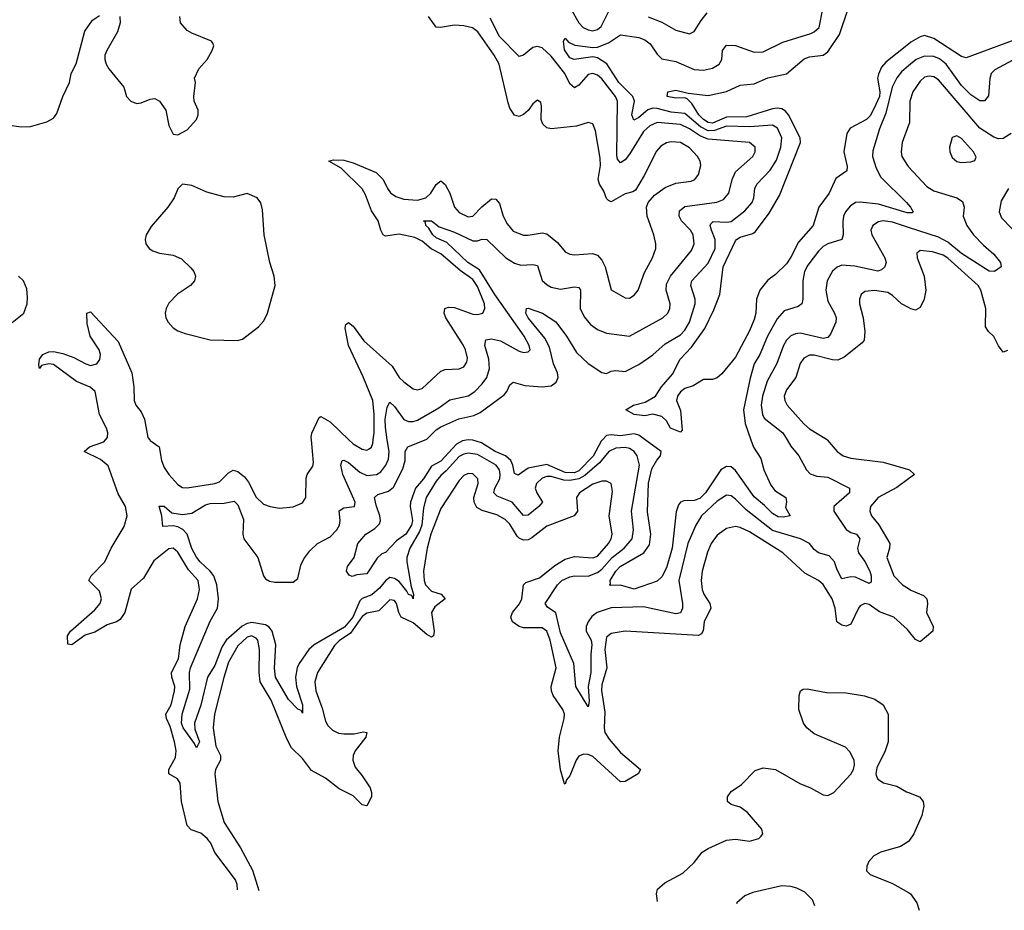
# Model space of a CAD drawing. Header units: inches. Extents: x 1843162 to 1959474, y 907081 to 1016326.
# Tile 280 of 656: x 1916143 to 1920416, y 907958 to 911823. Entities that reach past the tile are written whole.
import ezdxf

# ---------------------------------------------------------------- set-up
doc = ezdxf.new("R2010")
doc.units = ezdxf.units.IN
doc.header["$MEASUREMENT"] = 0
for name, color, linetype in [('B9910', 7, 'Continuous'), ('B9911', 7, 'Continuous'), ('B9920', 7, 'Continuous'), ('B9921', 7, 'Continuous')]:
    doc.layers.add(name, color=color, linetype=linetype)

msp = doc.modelspace()

# ---------------------------------------------------------------- linework, layer by layer
at = {"layer": 'B9910', "color": 5}
for points, elevation in [([(1917089.1, 908047.2), (1917086.7, 908070), (1917079.9, 908090), (1916990, 908208.6), (1916972.6, 908250), (1916957.3, 908270), (1916930, 908293.7), (1916887.9, 908307.9), (1916870, 908326), (1916845.9, 908430), (1916839.9, 908510), (1916828.4, 908528.4), (1916789.9, 908550), (1916790.5, 908570), (1916818.7, 908621.3), (1916821.9, 908650), (1916815.4, 908690), (1916796, 908756), (1916780.8, 908790), (1916777.8, 908810), (1916800.1, 908850), (1916815.5, 908910), (1916817.1, 908930), (1916803.4, 908970), (1916802.4, 908990), (1916831.8, 909050), (1916840.1, 909110), (1916861.7, 909190), (1916914.5, 909310), (1916923.2, 909350), (1916917.8, 909390), (1916876.2, 909436.2), (1916830, 909512.5), (1916810, 909530.4), (1916790, 909526.5), (1916724.9, 909475.1), (1916680.3, 909399.7), (1916627.7, 909352.3), (1916599.3, 909250), (1916579.2, 909220.8), (1916563.7, 909210), (1916522.4, 909197.6), (1916470, 909165.6), (1916427.8, 909152.2), (1916370, 909109.7), (1916352.9, 909112.9), (1916351.1, 909150), (1916364.5, 909170), (1916470, 909262.5), (1916492.1, 909290), (1916497.7, 909310), (1916490, 909343.9), (1916443.5, 909390), (1916453.3, 909410), (1916513.4, 909470), (1916540.8, 909530), (1916596, 909624), (1916609.3, 909670), (1916601.9, 909710), (1916570, 909766.2), (1916526.9, 909886.9), (1916493.9, 909913.9), (1916422.9, 909950), (1916446, 909970), (1916508.8, 909991.2), (1916515.9, 910000)], 680), ([(1916707.6, 910000), (1916710, 909996.9), (1916748.7, 909970), (1916758.5, 909910), (1916770, 909880.4), (1916790.2, 909850), (1916830, 909806.8), (1916850, 909792.8), (1916870, 909791.6), (1916990, 909810.8), (1917010, 909817.7), (1917050, 909857.3), (1917070, 909867.9), (1917090, 909862.7), (1917119, 909839), (1917136, 909816), (1917170, 909751.3), (1917200.8, 909720.8), (1917230.2, 909710.2), (1917270, 909703.9), (1917330, 909709.2), (1917370, 909726.9), (1917384.8, 909750), (1917386.3, 909833.7), (1917390.8, 909849.2), (1917414.7, 909885.3), (1917418.2, 909901.8), (1917409.4, 910000)], 680), ([(1919473.3, 910000), (1919490, 909972.6), (1919524.5, 909930), (1919556.9, 909870), (1919572.8, 909852.8), (1919602.5, 909842.5), (1919650, 909838), (1919743.6, 909790), (1919744.1, 909770), (1919675.8, 909710), (1919675.6, 909690), (1919730, 909611.5), (1919750, 909598.1), (1919774.9, 909590), (1919788.4, 909570), (1919778.2, 909530), (1919782.7, 909510), (1919810, 909472.6), (1919832.6, 909430), (1919838.6, 909410), (1919837.7, 909382.3), (1919830, 909376.8), (1919770, 909404.6), (1919750, 909405.6), (1919710, 909397.4), (1919690, 909435.8), (1919678.7, 909470), (1919656.3, 909496.3), (1919609.8, 909510), (1919590, 909524), (1919570.2, 909550.2), (1919531.8, 909570), (1919410, 909606.1), (1919295.5, 909695.5), (1919250, 909742.2), (1919230, 909757), (1919210, 909759.2), (1919170, 909734.1), (1919101.2, 909670), (1919076.6, 909630), (1919042, 909550), (1919003.9, 909390), (1919019.2, 909290), (1919019.1, 909270), (1919010.5, 909249.5), (1918990, 909245), (1918850, 909275.7), (1918710, 909271.3), (1918648.8, 909250), (1918626.5, 909233.6), (1918610.1, 909210), (1918601.8, 909190), (1918600.7, 909170), (1918622.9, 909130), (1918626.6, 909110), (1918621.9, 909070), (1918621.6, 908990), (1918610.1, 908930), (1918614.3, 908865.7), (1918610, 908840.9), (1918555.8, 908930), (1918547.9, 909030), (1918490, 909162.9), (1918470, 909248.9), (1918434.1, 909274.1), (1918422.9, 909290), (1918476.4, 909370), (1918496.1, 909390), (1918530, 909405.4), (1918550, 909409.3), (1918610, 909409), (1918650, 909424.1), (1918670, 909438.2), (1918713.5, 909490), (1918766.4, 909530), (1918800.4, 909570), (1918807.2, 909610), (1918798.7, 909690), (1918833.4, 909890), (1918823.1, 909930), (1918809.6, 909949.6), (1918790, 909961.8), (1918770, 909966.4), (1918730, 909963.2), (1918700.1, 909950), (1918659.3, 909900.8), (1918594.9, 909845.1), (1918570, 909831.4), (1918530, 909823), (1918505.1, 909825.1), (1918450, 909840.1), (1918430, 909840.8), (1918410, 909833.2), (1918385.1, 909810), (1918379.8, 909790), (1918386.8, 909770), (1918411.7, 909730), (1918395.9, 909710), (1918350, 909673.5), (1918330, 909671.1), (1918280.4, 909730), (1918215.2, 909755.2), (1918201.2, 909770), (1918205.5, 909790), (1918226.2, 909830), (1918228.6, 909850), (1918224.8, 909870), (1918211.5, 909890), (1918130, 909935.8), (1918090, 909942.1), (1918070, 909937.9), (1918050, 909927.2), (1917994.4, 909865.6), (1917970, 909844.8), (1917950, 909820.7), (1917907.7, 909750), (1917895.7, 909704.3), (1917888.9, 909630), (1917878.3, 909601.7), (1917836.7, 909530), (1917823.7, 909490), (1917823.3, 909470), (1917841.6, 909361.6), (1917852.8, 909330), (1917850.2, 909310), (1917844.2, 909324.2), (1917830, 909329), (1917823.6, 909343.6), (1917790, 909385.3), (1917770, 909398.6), (1917750, 909401.9), (1917730, 909388.5), (1917704, 909356), (1917672, 909328), (1917630, 909311.4), (1917618.7, 909301.3), (1917588.6, 909230), (1917552.8, 909187.2), (1917421.7, 909110), (1917398.4, 909090), (1917355.4, 909030), (1917347, 909010), (1917340.5, 908970), (1917343.8, 908930), (1917370.1, 908849.9), (1917370, 908814), (1917365.1, 908825.1), (1917350, 908831.1), (1917310, 908873.6), (1917253.9, 908970), (1917249.4, 909009.4), (1917255.3, 909110), (1917239.2, 909170), (1917226.5, 909186.5), (1917210, 909196.4), (1917150, 909207.3), (1917130, 909203.6), (1917108.9, 909191.1), (1917039.2, 909130), (1917020.2, 909099.8), (1916990, 909019.9), (1916958, 908970), (1916930, 908848), (1916901.2, 908770), (1916903.7, 908743.7), (1916923.1, 908690), (1916910, 908662.7), (1916901.4, 908681.4), (1916852.2, 908750), (1916846.1, 908770), (1916848, 908810), (1916881.9, 908918.1), (1916880.5, 908990), (1916884.1, 909010), (1916970, 909212.4), (1917001.7, 909270), (1917005.6, 909310), (1916998.3, 909370), (1916985.1, 909410), (1916970.5, 909430.5), (1916926.3, 909470), (1916910, 909490.7), (1916890, 909528.9), (1916870.6, 909590), (1916850.6, 909610.6), (1916830, 909622.1), (1916810, 909627.1), (1916763.9, 909623.9), (1916760.5, 909670), (1916748, 909712), (1916770, 909711.7), (1916803.5, 909683.5), (1916850, 909675.3), (1916890, 909681.8), (1916950, 909717.2), (1916970, 909723.9), (1917030, 909724.9), (1917073.6, 909733.6), (1917090, 909718.3), (1917114.4, 909654.4), (1917111, 909590), (1917115.3, 909570), (1917176.3, 909490), (1917201.8, 909410), (1917210, 909397), (1917226.6, 909386.6), (1917250, 909382.6), (1917330, 909382.6), (1917350, 909398), (1917363.6, 909456.4), (1917376.5, 909483.5), (1917402, 909518), (1917435.4, 909550), (1917490, 909578.8), (1917519.1, 909610), (1917530.5, 909630), (1917534, 909650), (1917530, 909692.4), (1917550, 909704.5), (1917595.4, 909710), (1917599.5, 909730), (1917546.2, 909850), (1917537, 909890), (1917542.9, 909910), (1917550, 909912.1), (1917570, 909902), (1917619, 909859), (1917650, 909845.7), (1917691.7, 909850), (1917710, 909861), (1917732.4, 909890), (1917743.4, 909916.6), (1917746.3, 909950), (1917738.5, 910000)], 660), ([(1918671.9, 910000), (1918666, 909994), (1918631.4, 909928.6), (1918570, 909865.4), (1918550, 909857.4), (1918510, 909857.9), (1918430, 909892.7), (1918350, 909877.3), (1918306.2, 909846.2), (1918290, 909853.3), (1918282.8, 909890), (1918273.9, 909910), (1918250.7, 909930.7), (1918206.8, 909950), (1918147, 909987), (1918110, 909998.9), (1918090, 909999.8), (1918065, 909995), (1918038.6, 909981.4), (1917970, 909907.9), (1917930, 909885.5), (1917895.8, 909830), (1917860.8, 909790), (1917838.7, 909730), (1917837.6, 909710), (1917847.5, 909650), (1917843.4, 909630), (1917818.7, 909590), (1917778.5, 909561.5), (1917730, 909511.3), (1917715.2, 909504.7), (1917694, 909486), (1917650, 909418), (1917606.2, 909413.8), (1917586.3, 909406.3), (1917573.2, 909413.2), (1917562, 909430), (1917566, 909450), (1917594.5, 909490), (1917610, 909550.4), (1917645.4, 909590), (1917684.7, 909615.3), (1917704.3, 909635.7), (1917709.1, 909650), (1917706.7, 909670), (1917690, 909716.3), (1917683.6, 909750), (1917696.7, 909763.3), (1917743.4, 909776.6), (1917765.6, 909794.4), (1917806.2, 909873.8), (1917815.5, 909910), (1917815.7, 909950), (1917827.4, 909970), (1917903.4, 910000)], 640), ([(1917572.2, 910000), (1917590, 909983.1), (1917630, 909959.5), (1917650, 909955.8), (1917659.5, 909960.5), (1917670, 909968), (1917675.7, 909984.2), (1917677.6, 910000)], 680), ([(1919316.4, 910000), (1919328, 909968), (1919359.3, 909919.3), (1919372.7, 909870), (1919402.7, 909802.7), (1919420.2, 909780.2), (1919467, 909750), (1919470.3, 909730.3), (1919466.5, 909706.5), (1919486, 909670), (1919456.1, 909663.9), (1919434.4, 909665.6), (1919410, 909680.6), (1919375.5, 909715.5), (1919330, 909752), (1919250, 909866.2), (1919230, 909883.1), (1919210, 909884.1), (1919185.7, 909870), (1919119.2, 909770), (1919094.8, 909745.2), (1919070, 909736.1), (1919024.9, 909735.1), (1919010.5, 909729.5), (1919002.3, 909717.7), (1918992.5, 909687.5), (1918975.1, 909530), (1918950, 909445.1), (1918930, 909405.1), (1918910, 909386.9), (1918810, 909352.4), (1918750, 909368.9), (1918708.3, 909368.3), (1918702.7, 909370), (1918706.5, 909373.5), (1918705.8, 909390), (1918730.7, 909430), (1918749.4, 909450), (1918851, 909509), (1918875.9, 909544.1), (1918881.8, 909590), (1918868, 909688), (1918871.4, 909811.3), (1918885.8, 909874.2), (1918907.6, 909912.4), (1918924.2, 909930), (1918927.3, 909950), (1918857.4, 910000)], 640), ([(1919646.6, 910000), (1919690.2, 909950), (1919717, 909930), (1919750, 909920.5), (1919890, 909903.5), (1920000, 909871.3)], 680), ([(1920000, 909171.4), (1919996.2, 909176.2), (1919936.5, 909230), (1919873.8, 909253.8), (1919830, 909285.2), (1919810, 909290.4), (1919790, 909279.1), (1919783.6, 909270), (1919750, 909199.3), (1919730, 909191.1), (1919710, 909195.4), (1919689.5, 909210), (1919682.2, 909270), (1919668.6, 909310), (1919630, 909372.5), (1919610, 909389.8), (1919550, 909420.8), (1919454, 909510), (1919310, 909601.2), (1919270, 909619.9), (1919250, 909623.4), (1919210, 909615.2), (1919170, 909586), (1919143.1, 909550), (1919127.3, 909512.7), (1919104.7, 909430), (1919099.8, 909390), (1919104.2, 909350), (1919111.7, 909330), (1919138.2, 909290), (1919142.7, 909270), (1919113.9, 909210), (1919109.4, 909170.6), (1919102.2, 909157.8), (1919089.3, 909150.7), (1918770, 909169.2), (1918710, 909159.6), (1918690, 909143.1), (1918681.6, 909090), (1918691.4, 909010), (1918670, 908937.2), (1918667.6, 908912.4), (1918682.6, 908817.4), (1918679.1, 908750), (1918683, 908730), (1918700.6, 908700.6), (1918750, 908642.6), (1918836.5, 908570), (1918827.6, 908550), (1918770, 908516.5), (1918750, 908515.9), (1918630, 908625), (1918610, 908634.5), (1918590, 908636.5), (1918570, 908627.8), (1918557.3, 908610), (1918530, 908541.4), (1918515.9, 908524.1), (1918510, 908506), (1918507.2, 908507.2), (1918490, 908567.6), (1918480.4, 908650), (1918485.6, 908710), (1918505.7, 908790), (1918506.6, 908810), (1918500.6, 908830), (1918458.5, 908890), (1918450.4, 908910), (1918448.9, 908930), (1918471.4, 909010), (1918445.3, 909130), (1918430, 909169.8), (1918410, 909183.8), (1918330, 909184.6), (1918310.3, 909190.3), (1918282, 909210), (1918274, 909230), (1918281.4, 909250), (1918312.2, 909287.8), (1918322.7, 909310), (1918328.8, 909370), (1918339.4, 909380.6), (1918399, 909401), (1918465, 909455), (1918510, 909481.5), (1918550, 909493), (1918630, 909487.2), (1918650, 909495.8), (1918698.5, 909550), (1918709.9, 909570), (1918713.6, 909590), (1918700.7, 909670), (1918715.3, 909775.3), (1918709.8, 909809.8), (1918690, 909821.1), (1918670, 909820.5), (1918630, 909807.5), (1918572.9, 909770), (1918559.7, 909750), (1918563.5, 909690), (1918549.1, 909670), (1918430, 909625.6), (1918366, 909574), (1918350, 909565.8), (1918330, 909564.8), (1918310, 909573.4), (1918301.9, 909581.9), (1918270, 909634.1), (1918250, 909653.6), (1918213.9, 909673.9), (1918150, 909692.7), (1918126.2, 909706.2), (1918114.9, 909730), (1918114.5, 909750), (1918132.4, 909810), (1918131.6, 909830), (1918110, 909852.4), (1918090, 909854.1), (1918070, 909845.2), (1918050, 909824.1), (1917970, 909702), (1917926.7, 909590), (1917910.8, 909530), (1917896.2, 909430), (1917898.1, 909390), (1917904.8, 909370), (1917930, 909343.2), (1917972.4, 909330), (1917990.2, 909310), (1917944.6, 909275.4), (1917929.5, 909250.5), (1917941.7, 909170), (1917938.4, 909150), (1917930, 909144.1), (1917910, 909154.9), (1917850, 909205.6), (1917799.1, 909230), (1917788.1, 909250), (1917778.6, 909290), (1917770, 909302.9), (1917750, 909306.2), (1917701.7, 909258.3), (1917650, 909248), (1917630, 909233.6), (1917579.4, 909160.6), (1917530, 909128.2), (1917510, 909107.6), (1917435.8, 908990), (1917424.4, 908950), (1917427.9, 908910), (1917455.9, 908835.9), (1917470, 908779.1), (1917480.6, 908760.6), (1917500.3, 908740.3), (1917527.2, 908727.2), (1917550, 908723.7), (1917595.3, 908724.7), (1917633.2, 908733.2), (1917650.3, 908730), (1917644.9, 908710), (1917599.2, 908650), (1917590.8, 908630), (1917589.5, 908610), (1917599.3, 908579.3), (1917630, 908542), (1917663.5, 908490), (1917669.5, 908470), (1917669.4, 908450), (1917650, 908411.2), (1917630, 908415.8), (1917590, 908454.7), (1917530, 908485.9), (1917470, 908531.1), (1917410, 908565), (1917370, 908617), (1917323.2, 908663.2), (1917302.5, 908702.5), (1917233.9, 908870), (1917187.2, 908950), (1917183.1, 908990), (1917183.7, 909090), (1917176, 909130), (1917170, 909139.8), (1917149.8, 909149.8), (1917130, 909143.2), (1917090, 909106.1), (1917050, 909034.8), (1917029, 908969), (1916988.7, 908810), (1916982.4, 908750), (1916994, 908670), (1917014.1, 908630), (1917014.3, 908610), (1916992.3, 908570), (1916990.5, 908550), (1917002.6, 908430), (1917030, 908339.7), (1917100.8, 908230), (1917153.1, 908133.1), (1917181.2, 908044.6)], 680), ([(1920000, 909830.3), (1919950, 909793.4), (1919868.1, 909750), (1919834.4, 909710), (1919831.7, 909690), (1919839.8, 909670), (1919871.2, 909631.2), (1919918.9, 909550), (1919917.9, 909530), (1919906.1, 909490), (1919937, 909410), (1919974.6, 909370), (1920000, 909354.2)], 680), ([(1918910.8, 907996.2), (1918906.3, 908030), (1918910.4, 908050), (1918942.4, 908077.6), (1919020.8, 908119.2), (1919070, 908165.7), (1919104, 908210), (1919130, 908227), (1919210, 908262.4), (1919250, 908266.9), (1919310, 908258.2), (1919350, 908269.7), (1919360.6, 908279.4), (1919368.4, 908290), (1919363.1, 908310), (1919302, 908382), (1919270, 908406.3), (1919230, 908417), (1919214.4, 908430), (1919215.3, 908450), (1919230, 908473.3), (1919275.1, 908504.9), (1919334.7, 908565.3), (1919370, 908576.9), (1919422.7, 908570), (1919528.1, 908508.1), (1919575.1, 908490), (1919630, 908459.6), (1919650, 908456.2), (1919675.5, 908470), (1919750, 908549.5), (1919761.6, 908570), (1919766, 908590), (1919763.8, 908610), (1919745.5, 908645.5), (1919725.9, 908665.8), (1919590, 908724.2), (1919559.3, 908750), (1919544.4, 908770), (1919523.8, 908830), (1919524.9, 908890), (1919531, 908910), (1919542.4, 908917.6), (1919560.9, 908919.1), (1919643.9, 908903.9), (1919730, 908902), (1919808.7, 908888.7), (1919854.2, 908874.2), (1919889.4, 908850), (1919912, 908810), (1919911.8, 908690), (1919898.7, 908650), (1919862.8, 908577.2), (1919858, 908550), (1919860.7, 908540.7), (1919867.4, 908527.4), (1919892.1, 908512.1), (1919950, 908497.2), (1919992, 908472), (1920000, 908468.8)], 720), ([(1920000, 908257.1), (1919965.2, 908234.8), (1919879.3, 908210), (1919850, 908194.3), (1919827.3, 908170), (1919819.1, 908150), (1919818, 908130), (1919833.2, 908113.2), (1919930, 908075), (1920000, 908034.9)], 720), ([(1919450, 908064.7), (1919324.2, 908035.8), (1919290, 908020.7), (1919255.5, 907990), (1919253, 907986.7)], 740), ([(1919593.9, 907977.1), (1919584.1, 908004.1), (1919550, 908036.9), (1919514.9, 908054.9), (1919490, 908061.7), (1919450, 908064.7)], 740)]:
    msp.add_lwpolyline(points, dxfattribs=dict(at, elevation=elevation))
at = {"layer": 'B9911', "color": 5}
for points, elevation in [([(1918533.8, 911873.8), (1918568.8, 911810), (1918588.9, 911790), (1918610, 911778.9), (1918630, 911775.2), (1918650, 911780.4), (1918666, 911794), (1918719.8, 911900.2)], 660), ([(1917903.4, 910000), (1917910, 910002.6), (1917950, 910043), (1917970, 910056.6), (1918049.4, 910090.6), (1918114, 910106), (1918142.1, 910117.9), (1918244.9, 910195.1), (1918257.7, 910210), (1918270, 910239.1), (1918285.2, 910250), (1918335.2, 910235.2), (1918410, 910230.1), (1918450, 910235), (1918471.2, 910250), (1918480.2, 910270), (1918476.9, 910290), (1918460.1, 910330), (1918442.8, 910402.8), (1918421.7, 910441.7), (1918349.4, 910530), (1918339.8, 910550), (1918342, 910570), (1918350, 910571.4), (1918412.2, 910550), (1918470, 910512.4), (1918515.9, 910450), (1918559.2, 910379.2), (1918610, 910330.9), (1918670, 910291.5), (1918690, 910288), (1918710, 910298.2), (1918730, 910300.6), (1918770, 910296), (1918830, 910326.8), (1918890, 910368.5), (1918944.1, 910415.9), (1919010, 910455.2), (1919030, 910475.6), (1919049.9, 910510), (1919074.8, 910590), (1919075, 910610), (1919055, 910670), (1919059.6, 910690), (1919130, 910767), (1919160.9, 910830), (1919160.6, 910870), (1919144.5, 910910), (1919139.9, 910930), (1919142.5, 910937.5), (1919152.3, 910947.7), (1919210, 910944.4), (1919230, 910947.5), (1919290, 910993.1), (1919320.9, 911030), (1919328.5, 911050), (1919333, 911090), (1919342.5, 911110), (1919399.1, 911170), (1919427, 911213), (1919445.8, 911270), (1919449.9, 911310), (1919431.9, 911351.9), (1919410, 911365.4), (1919310, 911358.2), (1919210, 911360.5), (1919158.2, 911341.8), (1919130, 911340.8), (1919097.9, 911357.9), (1919030, 911415.7), (1918970, 911421.4), (1918910, 911438.1), (1918890, 911439.5), (1918868.6, 911431.4), (1918830, 911399.5), (1918807.7, 911387.7), (1918799.5, 911410), (1918810.8, 911469.2), (1918803.6, 911490), (1918742.8, 911550), (1918691.1, 911631.1), (1918650, 911658.3), (1918630, 911662.4), (1918549, 911651), (1918530, 911657.5), (1918507.3, 911692.7), (1918502.3, 911730), (1918510, 911742.4), (1918525.1, 911725.1), (1918552.2, 911712.2), (1918630, 911702.3), (1918650, 911704.5), (1918697.7, 911722.3), (1918750, 911757.5), (1918830, 911745.6), (1918856.5, 911736.5), (1918879, 911719), (1918910, 911673.8), (1918930, 911653.4), (1918990, 911641.6), (1919070, 911606.6), (1919110, 911604.6), (1919150, 911613.1), (1919178.8, 911630), (1919189.3, 911650.7), (1919193.6, 911690), (1919210, 911713), (1919250, 911710.8), (1919330, 911682.9), (1919370, 911683.2), (1919454.3, 911725.7), (1919576.7, 911763.3), (1919590.9, 911770), (1919612.9, 911790), (1919628.7, 911870)], 640), ([(1920000, 911717.7), (1919901.4, 911638.6), (1919883.3, 911616.7), (1919870, 911587.1), (1919866.1, 911570), (1919875, 911510), (1919873.6, 911490), (1919850, 911436.7), (1919833.3, 911406.7), (1919817, 911390), (1919747.1, 911352.9), (1919732.1, 911330), (1919719.5, 911250), (1919733.2, 911186.8), (1919733.1, 911166.9), (1919685.3, 911134.7), (1919656.2, 911070), (1919610.7, 911010), (1919585.8, 910930), (1919522.8, 910857.2), (1919490, 910792.9), (1919470, 910763.7), (1919423.2, 910716.8), (1919390, 910692.5), (1919354.8, 910650), (1919340.4, 910610), (1919338.1, 910550), (1919330, 910522), (1919310, 910473.3), (1919250, 910358), (1919190, 910286), (1919170, 910269.3), (1919150, 910261.2), (1919110, 910262), (1919065.5, 910234.5), (1919030, 910222.4), (1919010, 910207.6), (1918998.3, 910190), (1918994, 910170), (1919010, 910126.8), (1919017.4, 910042.6), (1919010, 910032.7), (1918967.6, 910050), (1918950, 910082.7), (1918930, 910100.7), (1918890, 910111.1), (1918855.6, 910104.4), (1918809.3, 910109.3), (1918774, 910130), (1918806.6, 910150), (1918857.3, 910162.7), (1918901.5, 910190), (1918927.8, 910230), (1918975.6, 910284.4), (1919009.1, 910350), (1919057.7, 910402.3), (1919116.2, 910483.8), (1919155.9, 910564.1), (1919182, 910630), (1919195.4, 910750), (1919250, 910863), (1919253.7, 910870), (1919270, 910879), (1919324.2, 910895.8), (1919336.3, 910903.7), (1919395.7, 910984.3), (1919440.1, 911059.9), (1919531.7, 911290), (1919529.9, 911310), (1919479.9, 911410), (1919466.2, 911426.2), (1919450, 911436.2), (1919430, 911439.5), (1919410, 911436.6), (1919298.8, 911401.2), (1919210, 911400.3), (1919150, 911374.3), (1919130, 911377.7), (1919110.8, 911390), (1919089.9, 911410), (1919059.6, 911459.6), (1919039.5, 911479.5), (1919030, 911483.9), (1918990, 911482.8), (1918952.7, 911490), (1918955.1, 911510), (1918990, 911516.9), (1919044.1, 911504.1), (1919130, 911494.2), (1919210, 911511.9), (1919270, 911539.1), (1919330, 911544.2), (1919390, 911570.4), (1919470, 911588.2), (1919547, 911653), (1919570, 911661.5), (1919630, 911668.6), (1919650, 911684.2), (1919700.8, 911759.2), (1919738.4, 911870)], 620), ([(1918870, 911835.2), (1918930, 911812), (1918990, 911778), (1919050, 911761.8), (1919070, 911771.8), (1919099.8, 911820.2), (1919126.9, 911853.1)], 660), ([(1916090, 911367.6), (1916150, 911358.8), (1916190, 911360.2), (1916260.7, 911379.3), (1916290, 911395.5), (1916303.9, 911416.1), (1916330.8, 911490), (1916358.9, 911550), (1916366, 911590), (1916387.8, 911632.2), (1916426.2, 911773.8), (1916458.6, 911821.4), (1916490, 911841.6)], 720), ([(1916577.5, 911837.5), (1916579.1, 911810), (1916568.4, 911770), (1916521.1, 911690), (1916513.4, 911670), (1916513.4, 911650), (1916518, 911630), (1916530.3, 911610), (1916595.5, 911530), (1916607, 911490), (1916626, 911470), (1916650, 911459.5), (1916670, 911462), (1916710, 911478.9), (1916730, 911481.1), (1916750, 911470.3), (1916777.7, 911430), (1916790, 911364.7), (1916810, 911326.8), (1916830, 911324), (1916870, 911345.5), (1916911.1, 911390), (1916917.7, 911410), (1916917.7, 911430), (1916901.1, 911470), (1916898.5, 911490), (1916906.3, 911550), (1916902.4, 911570), (1916921.1, 911610), (1916956.9, 911650), (1916978, 911690), (1916985.2, 911710), (1916981.2, 911721.2), (1916975.3, 911730), (1916890, 911764.5), (1916870, 911777), (1916840.7, 911810), (1916837.6, 911837.6)], 720), ([(1917677.6, 910000), (1917681.2, 910030), (1917681.8, 910110), (1917675.4, 910170), (1917634, 910274), (1917570, 910409.8), (1917555.8, 910484.2), (1917559.1, 910500.9), (1917570, 910508.8), (1917590, 910493.7), (1917636.6, 910430), (1917759.6, 910319.6), (1917790, 910271), (1917810, 910251), (1917850, 910221.5), (1917870, 910217.1), (1917890, 910223.2), (1917970, 910298.4), (1917990, 910305.8), (1918050, 910307.5), (1918070, 910317.3), (1918083.6, 910336.4), (1918086.3, 910353.7), (1918077.9, 910390), (1918069.2, 910410), (1917991.8, 910530), (1917985, 910550), (1917987.6, 910570), (1918004.2, 910575.8), (1918030, 910574.1), (1918110, 910545.5), (1918130, 910543.3), (1918152.9, 910550), (1918162.3, 910570), (1918159.9, 910590), (1918130, 910665), (1918110, 910696.4), (1918054.4, 910734.4), (1917970, 910806.8), (1917929, 910829), (1917890, 910861.4), (1917858.6, 910878.6), (1917790, 910892.3), (1917730, 910883.8), (1917720.7, 910890), (1917710, 910909.7), (1917699.2, 910950), (1917670, 910994.3), (1917643.4, 911063.4), (1917629, 911089), (1917538.6, 911178.6), (1917485.2, 911210), (1917505, 911215), (1917550, 911213.5), (1917590, 911201.6), (1917690, 911159.5), (1917720.7, 911130), (1917739.1, 911090), (1917752.3, 911072.3), (1917775.9, 911055.9), (1917810, 911044.3), (1917870, 911040.1), (1917905.6, 911050), (1917927.5, 911070), (1917950, 911108.1), (1917970, 911123.9), (1917990, 911107.9), (1918009.5, 911070), (1918030, 911009.1), (1918050, 910986.4), (1918090, 910967), (1918110, 910970.2), (1918148.3, 911011.7), (1918190, 911045.4), (1918210, 911044.2), (1918225, 911025), (1918241.9, 910970), (1918257.9, 910937.9), (1918285.1, 910905.1), (1918330, 910888.8), (1918350, 910887.5), (1918410, 910898.5), (1918430, 910893.3), (1918476.7, 910856.7), (1918510, 910816.5), (1918530, 910805.8), (1918550, 910802.7), (1918628.8, 910808.8), (1918650, 910801.6), (1918670, 910779.6), (1918683.5, 910750), (1918710.2, 910650.2), (1918770, 910616), (1918790, 910614.6), (1918810, 910627.2), (1918827.1, 910650), (1918854.5, 910725.5), (1918889.8, 910790), (1918903.1, 910830), (1918903.8, 910850), (1918895.1, 910890), (1918865.8, 910970), (1918863.1, 911010), (1918870.6, 911029.4), (1918898.3, 911061.7), (1918944.5, 911095.5), (1918990, 911114.3), (1919057.4, 911122.6), (1919072.4, 911130), (1919088.2, 911151.8), (1919098.4, 911190), (1919095.5, 911210), (1919084.5, 911230), (1919050, 911267.8), (1919010, 911290.5), (1918970, 911293.2), (1918950, 911288.9), (1918925.8, 911274.2), (1918906.8, 911253.2), (1918853.2, 911146.8), (1918816, 911084), (1918804.2, 911075.8), (1918770, 911068), (1918710, 911032.6), (1918698.5, 911038.5), (1918690, 911047.2), (1918678.5, 911078.5), (1918659.3, 911110), (1918654, 911130), (1918662.9, 911190), (1918662.7, 911222.7), (1918641.2, 911341.2), (1918630, 911372), (1918610, 911377.6), (1918559.5, 911360.5), (1918450, 911348.9), (1918430, 911353.7), (1918413.7, 911370), (1918405.6, 911390), (1918407.3, 911450), (1918404.1, 911464.1), (1918390, 911473.6), (1918370, 911457.6), (1918350.2, 911429.8), (1918330, 911411.1), (1918310, 911403.5), (1918290, 911408.5), (1918270, 911439.7), (1918262.4, 911462.4), (1918223.9, 911630), (1918201.8, 911670), (1918130.8, 911770.8), (1918107.8, 911787.8), (1918070, 911797), (1918030, 911799.9), (1917969.8, 911789.8), (1917950, 911791.5), (1917917.4, 911837.4)], 680), ([(1917738.5, 910000), (1917730, 910054), (1917728.8, 910090), (1917738.2, 910141.8), (1917750, 910164), (1917770, 910145.2), (1917810, 910087.9), (1917830, 910079.8), (1917850, 910078.9), (1917870, 910084.7), (1917961.7, 910138.3), (1918010, 910173.9), (1918090, 910191.2), (1918118.1, 910210), (1918150, 910242.5), (1918170, 910270.2), (1918182.6, 910310), (1918179.1, 910350), (1918161.6, 910410), (1918166.4, 910433.6), (1918190, 910438.3), (1918230, 910428.9), (1918310, 910385), (1918330, 910379.2), (1918350, 910381.7), (1918357.7, 910390), (1918354.3, 910410), (1918331.7, 910450), (1918205.2, 910630), (1918138.1, 910738.1), (1918088, 910770), (1917996.6, 910856.6), (1917950, 910876.6), (1917936.2, 910890), (1917918.8, 910918.8), (1917905.3, 910930), (1917903.5, 910943.5), (1917896, 910950), (1917930, 910950.8), (1917963.8, 910923.8), (1918030, 910901.2), (1918110, 910863.7), (1918130, 910863.6), (1918150, 910870.1), (1918170, 910868.8), (1918253, 910790), (1918290, 910766.4), (1918318.1, 910758.1), (1918370, 910761.1), (1918390, 910756.5), (1918410.8, 910690.8), (1918431.9, 910671.9), (1918450, 910662.5), (1918490, 910654), (1918550, 910664.6), (1918570, 910661.1), (1918576.5, 910650), (1918575.9, 910570), (1918593.3, 910533.3), (1918620, 910500), (1918650, 910478.5), (1918690, 910462.5), (1918790, 910450.1), (1918933.3, 910530), (1918955.5, 910550), (1918964.6, 910570), (1918965.8, 910590), (1918947.9, 910650), (1918950, 910675.6), (1918967.9, 910710), (1919057.8, 910822.2), (1919069.3, 910850), (1919065.3, 910890), (1919053.8, 910910), (1919015.3, 910950), (1919004.7, 910970), (1919006.5, 910993.5), (1919030, 911012.5), (1919168.5, 911031.5), (1919196.7, 911043.3), (1919219.9, 911070), (1919234.9, 911130), (1919250, 911163.5), (1919324.1, 911230), (1919335, 911250), (1919334.6, 911270), (1919310.3, 911290.3), (1919130, 911305), (1919097.4, 911317.4), (1919050, 911350.2), (1919010, 911367.8), (1918910, 911377), (1918877, 911363), (1918850, 911338.1), (1918790, 911239), (1918770, 911215.4), (1918750, 911202.2), (1918737.4, 911217.5), (1918734, 911234), (1918737, 911470), (1918728.2, 911490), (1918670, 911566.2), (1918650, 911581.9), (1918630, 911589.4), (1918610, 911586.1), (1918570, 911538.5), (1918550, 911527), (1918530, 911544.2), (1918508.4, 911590), (1918450, 911664.4), (1918410, 911701), (1918390, 911707.4), (1918370, 911703.2), (1918330, 911668.7), (1918310, 911664.1), (1918224.9, 911750), (1918185, 911830)], 660), ([(1920000, 911622.3), (1919970, 911596.7), (1919948.9, 911571.1), (1919928.9, 911531.1), (1919901.9, 911418.1), (1919874.1, 911350), (1919845.2, 911254.8), (1919844.2, 911230), (1919859.2, 911179.2), (1919879.7, 911139.6), (1919990.9, 911030), (1920000, 911020)], 640), ([(1920000, 911365.9), (1919972.1, 911290), (1919968.1, 911250), (1919971.6, 911230), (1919995.8, 911190), (1920000, 911185.4)], 660), ([(1920000, 910985.1), (1919994.8, 910985.2), (1919870, 911022.7), (1919790, 911031.2), (1919770, 911029.2), (1919746.5, 911013.5), (1919727.2, 910990), (1919718.5, 910970), (1919714.6, 910945.4), (1919717, 910890), (1919710.2, 910870), (1919650, 910849.9), (1919630, 910838.6), (1919610, 910819.4), (1919562.7, 910757.3), (1919549.2, 910730), (1919541, 910690), (1919541.6, 910610), (1919536.9, 910590), (1919521.9, 910578.1), (1919460.6, 910559.4), (1919430, 910525.3), (1919388.3, 910450), (1919355.3, 910370), (1919331, 910330), (1919312.4, 910267.6), (1919284.7, 910130), (1919290.9, 910070.9), (1919316.4, 910000)], 640), ([(1920000, 910921.9), (1919930, 910944.7), (1919890.1, 910949.9), (1919870, 910945.7), (1919844.9, 910930), (1919836.8, 910910), (1919841.3, 910890), (1919897.6, 910790), (1919902.7, 910770), (1919897.2, 910750), (1919882.5, 910737.5), (1919867.5, 910732.5), (1919766.5, 910753.5), (1919710, 910757.4), (1919690, 910749.8), (1919670, 910731.6), (1919647.1, 910690), (1919641.5, 910650), (1919650, 910602.4), (1919679.5, 910550), (1919685.9, 910530), (1919684.2, 910510), (1919662.1, 910457.9), (1919650, 910443.9), (1919630, 910440.2), (1919530, 910462.8), (1919510, 910460.4), (1919489.4, 910450.6), (1919470, 910432.5), (1919456.9, 910410), (1919428.7, 910331.3), (1919386, 910254), (1919366, 910190), (1919361.1, 910150), (1919366.2, 910110), (1919374.1, 910094.1), (1919455, 910030), (1919473.3, 910000)], 660), ([(1916111, 910509), (1916160.8, 910550), (1916175.7, 910590), (1916177.7, 910617.7), (1916174.8, 910654.8), (1916160.5, 910690), (1916138, 910710)], 720), ([(1920000, 910573.6), (1919970, 910590.5), (1919930, 910626.6), (1919910, 910638.8), (1919852.7, 910647.3), (1919810, 910643.5), (1919794, 910630), (1919787.3, 910610), (1919787.4, 910590), (1919802.6, 910530), (1919810.9, 910470), (1919807, 910433), (1919798.6, 910421.4), (1919721.5, 910358.5), (1919693.9, 910346.1), (1919670, 910346.9), (1919590, 910367), (1919570, 910367.8), (1919545.1, 910354.9), (1919529.3, 910330.7), (1919510.8, 910270), (1919470, 910216.8), (1919460.8, 910190), (1919463.2, 910170), (1919473.5, 910150), (1919545.3, 910070), (1919570, 910048.3), (1919643.5, 910003.5), (1919646.6, 910000)], 680), ([(1916515.9, 910000), (1916523.9, 910010), (1916525.3, 910030), (1916519.4, 910050), (1916489.9, 910110), (1916470.4, 910210), (1916448.7, 910228.7), (1916390, 910252.9), (1916290, 910327.2), (1916270, 910329.9), (1916237.3, 910322.7), (1916229.7, 910309.7), (1916226, 910326), (1916229.9, 910350), (1916243.5, 910370), (1916270, 910382.5), (1916290, 910383), (1916330, 910374.8), (1916377.9, 910357.9), (1916430, 910329.4), (1916450, 910323.2), (1916477.4, 910330), (1916491.1, 910348.9), (1916493.8, 910370), (1916488.1, 910390), (1916448.6, 910450), (1916435.8, 910504.2), (1916435.3, 910550), (1916450, 910554.9), (1916570, 910426), (1916629.7, 910290), (1916639.3, 910230), (1916640.1, 910170), (1916647, 910150), (1916670, 910121.3), (1916684.4, 910090), (1916699.7, 910010), (1916707.6, 910000)], 680), ([(1917409.4, 910000), (1917408.5, 910010), (1917411.1, 910028.9), (1917443.4, 910096.6), (1917450, 910101.3), (1917490, 910078.3), (1917572.2, 910000)], 680), ([(1918857.4, 910000), (1918830, 910019.6), (1918810, 910026), (1918750, 910016.6), (1918710, 910021.7), (1918690, 910018.7), (1918671.9, 910000)], 640)]:
    msp.add_lwpolyline(points, dxfattribs=dict(at, elevation=elevation))
at = {"layer": 'B9911', "color": 5, "elevation": 720}
msp.add_lwpolyline([(1916850, 911109), (1916830, 911088.7), (1916813.4, 911050), (1916785.5, 911010), (1916714.1, 910925.9), (1916692.4, 910890), (1916688.5, 910870), (1916690.4, 910850), (1916705.5, 910830), (1916720.7, 910820.7), (1916750, 910810.3), (1916810, 910802), (1916845.3, 910785.3), (1916886.6, 910746.6), (1916899.3, 910730), (1916906, 910710), (1916901.6, 910690), (1916884.4, 910670), (1916828, 910632), (1916790, 910592.8), (1916778.8, 910570), (1916775, 910550), (1916777.8, 910530), (1916787.2, 910510), (1916810, 910486.7), (1916830, 910472.6), (1916860.7, 910460.7), (1916970, 910434.2), (1917088.6, 910431.4), (1917110, 910436.9), (1917179.6, 910490), (1917203.3, 910516.7), (1917218.3, 910550), (1917252, 910670), (1917247.7, 910710), (1917228.8, 910770), (1917204.8, 910890), (1917197.4, 910997.4), (1917190, 911028.7), (1917174, 911050), (1917130, 911069.6), (1917070, 911052.8), (1917030, 911054), (1916954.9, 911074.9), (1916890, 911103.7)], close=True, dxfattribs=at)
at = {"layer": 'B9920', "color": 5}
for points, elevation in [([(1920000, 909871.3), (1920004.4, 909870), (1920026.7, 909850), (1920000, 909830.3)], 680), ([(1920000, 909354.2), (1920010, 909348), (1920064.7, 909324.7), (1920080.1, 909310), (1920082.8, 909290), (1920077.4, 909250), (1920106.8, 909190), (1920104.9, 909170), (1920050, 909123.5), (1920030, 909133.1), (1920000, 909171.4)], 680), ([(1920000, 908468.8), (1920047, 908450), (1920062.9, 908430), (1920067, 908410), (1920058.4, 908370), (1920022.4, 908290), (1920001.8, 908258.2), (1920000, 908257.1)], 720), ([(1920000, 908034.9), (1920008.5, 908030), (1920036.5, 907990), (1920046.8, 907958.2)], 720)]:
    msp.add_lwpolyline(points, dxfattribs=dict(at, elevation=elevation))
at = {"layer": 'B9921', "color": 5}
for points, elevation in [([(1920500.9, 911750), (1920250, 911658.4), (1920230, 911663.8), (1920110, 911741.9), (1920070, 911754.5), (1920050, 911749.4), (1920010, 911725.7), (1920000, 911717.7)], 620), ([(1920450, 911646.2), (1920375, 911605), (1920359, 911590), (1920352.4, 911567.6), (1920347, 911493), (1920329.1, 911470.9), (1920310, 911471.5), (1920270, 911496.7), (1920230, 911537.9), (1920163.2, 911630), (1920134, 911654.1), (1920110, 911664.2), (1920070, 911665.2), (1920032.5, 911650), (1920000, 911622.3)], 640), ([(1920445.8, 911330), (1920410, 911307.8), (1920390, 911306.7), (1920370, 911313.3), (1920310, 911352.1), (1920130, 911561.7), (1920110, 911574.9), (1920090, 911578.6), (1920070, 911573.1), (1920050, 911557), (1920018.4, 911510), (1920005.7, 911470), (1920003.8, 911376.2), (1920000, 911365.9)], 660), ([(1920000, 911185.4), (1920079, 911099), (1920110, 911080.1), (1920210, 911050.8), (1920234.7, 911034.7), (1920242, 911010), (1920237.7, 910970), (1920253, 910930), (1920282.6, 910890), (1920324.7, 910844.7), (1920370, 910805.4), (1920399, 910770), (1920402.3, 910750), (1920373.7, 910730), (1920350, 910731.6), (1920230, 910809.3), (1920170, 910857.4), (1920130, 910879.5), (1920000, 910921.9)], 660), ([(1920433.8, 911090), (1920402.6, 911037.4), (1920393.1, 910990), (1920403.5, 910963.5), (1920490, 910873.8)], 680), ([(1920000, 911020), (1920009.2, 911010), (1920019.5, 910990), (1920015.2, 910984.8), (1920000, 910985.1)], 640), ([(1920430, 910387.2), (1920410, 910380.3), (1920390, 910407.2), (1920370, 910448.2), (1920347.5, 910470), (1920334.7, 910490), (1920335.8, 910570), (1920313.4, 910650), (1920302, 910670), (1920170, 910788.7), (1920150, 910800.9), (1920104.6, 910815.4), (1920050, 910821), (1920036.5, 910810), (1920037.8, 910790), (1920067.7, 910710), (1920075.5, 910650), (1920068.1, 910610), (1920050, 910574.2), (1920030, 910563.2), (1920010, 910568), (1920000, 910573.6)], 680)]:
    msp.add_lwpolyline(points, dxfattribs=dict(at, elevation=elevation))
at = {"layer": 'B9921', "color": 5, "elevation": 680}
msp.add_lwpolyline([(1920210, 911319.7), (1920190, 911312.3), (1920178.5, 911270), (1920179.6, 911250), (1920190, 911224.9), (1920210, 911208.1), (1920230, 911203.9), (1920270, 911206.5), (1920287.5, 911212.5), (1920293.6, 911226.4), (1920282.6, 911250), (1920230, 911308.3)], close=True, dxfattribs=at)

doc.saveas('drawing.dxf')
